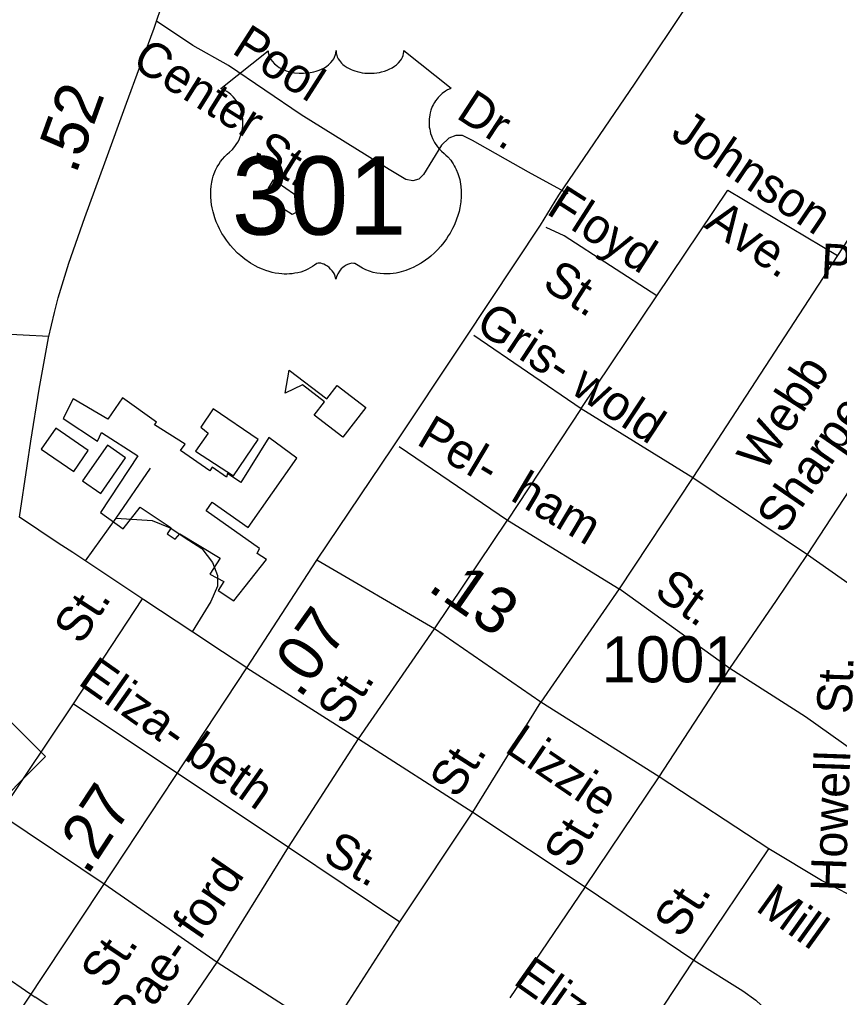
# Model space of a CAD drawing. Extents: x 2082433 to 2279600, y 546599 to 755198.
# Drawn here: x 2213052 to 2215277, y 651198 to 653851 of the extents above; entities that cross this region are included whole.
import ezdxf

# ---------------------------------------------------------------- set-up
doc = ezdxf.new("R2010")
doc.units = 0
for name, color, linetype in [('Exist Cultural Educational Facility Elementary CELL', 7, 'Continuous'), ('Exist Cultural Educational Facility High Footprint', 7, 'Continuous'), ('Exist Hydrographic Misc Water Feature', 7, 'Continuous'), ('Exist Road Non-System Type 51', 7, 'Continuous'), ('Exist Road Non-System Type 51 Label', 7, 'Continuous'), ('Exist Road Primary NC Attributed', 7, 'Continuous'), ('Exist Road Primary NC Service Mileage Hundredths English Label', 7, 'Continuous'), ('Exist Road Primary NC Shield CELL', 7, 'Continuous'), ('Exist Road Primary US Attributed', 7, 'Continuous'), ('Exist Road Primary US Label', 7, 'Continuous'), ('Exist Road Primary US Mileage Hundredths English Label', 7, 'Continuous'), ('Exist Road Primary US Shield CELL', 7, 'Continuous'), ('Exist Road Primary US Shield Number Label', 7, 'Continuous'), ('Exist Road Secondary Mileage Hundredths English Label', 7, 'Continuous'), ('Exist Road Secondary Type 51 Attributed', 7, 'Continuous'), ('Exist Road Secondary Type 51 Label', 7, 'Continuous'), ('Exist Road Secondary Type 51 Number Label', 7, 'Continuous')]:
    doc.layers.add(name, color=color, linetype=linetype)

msp = doc.modelspace()

# ---------------------------------------------------------------- linework, layer by layer
at = {"layer": 'Exist Cultural Educational Facility Elementary CELL'}
msp.add_lwpolyline([(2213929.7, 652717.9), (2213852.1, 652777.6), (2213880.2, 652814.1), (2213820.7, 652859.9), (2213772.8, 652837.3), (2213784.2, 652900), (2213886, 652821.7), (2213914.1, 652858.2), (2213991.7, 652798.5)], close=True, dxfattribs=at)
at = {"layer": 'Exist Cultural Educational Facility High Footprint'}
for points in [[(2213198.3, 652822.2), (2213170.4, 652768.9), (2213264.3, 652706.7), (2213274.5, 652730.8), (2213373.4, 652667.4), (2213271.9, 652513.8), (2213334.1, 652469.4), (2213379.8, 652527.8), (2213463.5, 652471.9), (2213453.4, 652455.4), (2213475, 652441.5), (2213487.6, 652455.4), (2213596.8, 652389.5), (2213568.9, 652346.3), (2213606.9, 652326), (2213591.7, 652301.9), (2213633.6, 652274), (2213722.4, 652385.6), (2213697, 652402.1), (2213703.4, 652416.1), (2213558.7, 652517.6), (2213575.2, 652541.7), (2213672.9, 652473.2), (2213804.9, 652661), (2213728.7, 652716.8), (2213652.6, 652595), (2213617.1, 652619.1), (2213614.5, 652609), (2213575.2, 652636.9), (2213568.9, 652626.8), (2213488.9, 652681.3), (2213501.6, 652699.1), (2213419.1, 652751.1), (2213424.2, 652758.7), (2213331.6, 652824.7), (2213292.2, 652766.3)], [(2213577.9, 652795.1), (2213544.6, 652745.1), (2213564.6, 652728.5), (2213530.2, 652679.6), (2213633.4, 652612.9), (2213700, 652711.8)], [(2213111.5, 652685.3), (2213199.7, 652624.6), (2213239.1, 652682), (2213150.9, 652742.6)], [(2213290.8, 652696.2), (2213223.7, 652599.4), (2213273, 652565.2), (2213340.2, 652662)]]:
    msp.add_lwpolyline(points, close=True, dxfattribs=at)
at = {"layer": 'Exist Hydrographic Misc Water Feature'}
msp.add_lwpolyline([(2213718.3, 653369.4), (2213727.7, 653393.5), (2213741.7, 653415.7), (2213754, 653407.8), (2213816.5, 653364.3), (2213812.4, 653332.1), (2213792.3, 653322.1), (2213718.3, 653369.4)], dxfattribs=at)
at = {"layer": 'Exist Road Non-System Type 51'}
for p, q in [((2214781.7, 653101.2), (2214974.7, 653388)), ((2214974.7, 653388), (2215272.3, 653210.6)), ((2214576.4, 652796.1), (2214781.7, 653101.2)), ((2212789.3, 653009.8), (2213131.9, 652991.5)), ((2214285.6, 652994.5), (2214576.4, 652796.1)), ((2214576.4, 652796.1), (2214376.6, 652492.3)), ((2214576.4, 652796.1), (2214879.5, 652608.5)), ((2214083, 652692.8), (2214376.6, 652492.3)), ((2215190.8, 652399.2), (2215382.4, 652694.1)), ((2213314.3, 652498.2), (2213407.5, 652633.7)), ((2214879.5, 652608.5), (2215190.8, 652399.2)), ((2213231.3, 652382.4), (2213314.3, 652498.2)), ((2214178.2, 652198), (2214376.6, 652492.3)), ((2214376.6, 652492.3), (2214679.7, 652306.1)), ((2214980.1, 652090), (2214679.7, 652306.1)), ((2213199.2, 651994.6), (2213386, 652278.9)), ((2213972, 651899.6), (2214178.2, 652198)), ((2213669.4, 652092.2), (2213972, 651899.6)), ((2214788.5, 651796.4), (2214980.1, 652090)), ((2212998.1, 651695.8), (2213199.2, 651994.6)), ((2213199.2, 651994.6), (2213491.3, 651800.2)), ((2214282.8, 651700.5), (2214467.1, 651999.1)), ((2213782.6, 651605.4), (2213972, 651899.6)), ((2213972, 651899.6), (2214282.8, 651700.5)), ((2213491.3, 651800.2), (2213782.6, 651605.4)), ((2214587.3, 651498), (2214788.5, 651796.4)), ((2212998.1, 651695.8), (2213293.1, 651498.5)), ((2214084.4, 651402.9), (2214282.8, 651700.5)), ((2214282.8, 651700.5), (2214587.3, 651498)), ((2213588.3, 651293.5), (2213782.6, 651605.4)), ((2213782.6, 651605.4), (2214084.4, 651402.9)), ((2214882.2, 651298.9), (2215086.1, 651601.3)), ((2213293.1, 651498.5), (2213588.3, 651293.5)), ((2214587.3, 651498), (2214382.8, 651196.8)), ((2214587.3, 651498), (2214882.2, 651298.9)), ((2212796, 651403.7), (2213094.8, 651198.7)), ((2213890, 651100.5), (2214084.4, 651402.9)), ((2213390.8, 651004.3), (2213588.3, 651293.5)), ((2213588.3, 651293.5), (2213890, 651100.5)), ((2214685.2, 651000.6), (2214882.2, 651298.9)), ((2213390.8, 651004.3), (2213094.8, 651198.7))]:
    msp.add_line(p, q, dxfattribs=at)
for points in [[(2214541.1, 653377.8), (2214433.7, 653436.9), (2214281.5, 653522.6), (2214254.3, 653536.2), (2214236.6, 653536.2), (2214217.6, 653529.4), (2214197.2, 653510.3), (2214148.3, 653430.1), (2214136, 653417.9), (2214119.7, 653413.8), (2214100.7, 653416.6), (2214055.8, 653443.7), (2213816.6, 653592.6), (2213619.5, 653726.5), (2213523, 653780.8), (2213424.2, 653846.2)], [(2214781.7, 653101.2), (2214530.2, 653264.3), (2214481.3, 653286.7)], [(2213314.3, 652498.2), (2213411.9, 652491.5), (2213460.8, 652471.5), (2213511.8, 652438.2), (2213547.4, 652416), (2213576.2, 652378.2), (2213589.5, 652342.7), (2213589.5, 652313.8), (2213571.8, 652271.6), (2213520.8, 652190)], [(2214980.1, 652090), (2215106.5, 652274.8), (2215190.8, 652399.2)], [(2215190.8, 652399.2), (2215406.9, 652247.6), (2215518.4, 652177.6), (2215571.4, 652143.6)], [(2215322.6, 651861.6), (2215185.3, 651959.5), (2214980.1, 652090)], [(2214882.2, 651298.9), (2215015.4, 651216), (2215050.8, 651190.2), (2215079.3, 651163), (2215091.6, 651142.6), (2215097, 651116.8), (2215101.1, 651085.5), (2215099.7, 651050.2), (2215095.6, 651028.4), (2215080.7, 650998.5), (2214958.4, 650808.9)]]:
    msp.add_lwpolyline(points, dxfattribs=at)
at = {"layer": 'Exist Road Primary NC Attributed'}
for points in [[(2213052.5, 652500.9), (2213073.5, 652640.4), (2213083.3, 652707.1), (2213106.1, 652848.3), (2213130.9, 652987.2), (2213147.2, 653056.1), (2213157, 653095.9), (2213186.2, 653189.9), (2213229.7, 653314.2), (2213284, 653462.5), (2213342.4, 653623.9), (2213378.4, 653720.3), (2213417.8, 653827.7), (2213442.6, 653899.5)], [(2213669.4, 652092.2), (2213603, 652135.4), (2213522.8, 652188.7), (2213389.4, 652276.7), (2213245.7, 652372.7), (2213196.8, 652405.4), (2213157.5, 652430.3), (2213052.5, 652500.9)]]:
    msp.add_lwpolyline(points, dxfattribs=at)
at = {"layer": 'Exist Road Primary NC Shield CELL'}
msp.add_lwpolyline([(2212457.3, 651851.2), (2212790.3, 652184.2), (2213123.3, 651851.2), (2212790.3, 651518.2)], close=True, dxfattribs=at)
at = {"layer": 'Exist Road Primary US Attributed'}
msp.add_line((2213669.4, 652092.2), (2213859.5, 652384.4), dxfattribs=at)
for points in [[(2213859.5, 652384.4), (2214064.4, 652688.9), (2214259.2, 652980.8), (2214466, 653293), (2214516.1, 653374.2), (2214723, 653678.7), (2214879.7, 653912.2), (2215073.2, 654205.4), (2215216.6, 654410.8), (2215355.6, 654635.5), (2215583.6, 654974.2), (2215965.9, 655564.4), (2216077.6, 655728.1), (2216172.8, 655874.1), (2216262.2, 656002.4), (2216288.4, 656047), (2216323.6, 656093.2), (2216344.4, 656114.9)], [(2212874.1, 650891.4), (2213072.7, 651190.3), (2213271.9, 651491), (2213473, 651794.3), (2213669.4, 652092.2)]]:
    msp.add_lwpolyline(points, dxfattribs=at)
at = {"layer": 'Exist Road Primary US Shield CELL'}
msp.add_lwpolyline([(2213727.2, 653766.5), (2213727.5, 653761.2), (2213728.8, 653754.9), (2213729.8, 653751.6), (2213732.8, 653745.4), (2213737.6, 653738), (2213744.4, 653730.8), (2213752.1, 653724.5), (2213757.3, 653721.1), (2213766, 653716.4), (2213776, 653712.2), (2213787.1, 653709), (2213798.4, 653706.8), (2213810.8, 653705.4), (2213823, 653705.2), (2213836.2, 653706.1), (2213850.8, 653709), (2213857.6, 653710.7), (2213865.1, 653713.3), (2213872.1, 653716.2), (2213879.7, 653720.3), (2213885.9, 653724.2), (2213890.7, 653727.7), (2213897.5, 653734.3), (2213903, 653741), (2213905.2, 653744.8), (2213907.2, 653748.5), (2213909.9, 653756.2), (2213910.7, 653759.6), (2213911.2, 653766.8), (2213911.7, 653760.8), (2213912.3, 653757.1), (2213913.3, 653753.4), (2213914.8, 653749.5), (2213917.5, 653744.1), (2213920.6, 653739.5), (2213926.3, 653732.7), (2213929.9, 653729.4), (2213933.1, 653726.7), (2213941.9, 653720.7), (2213952.1, 653715.6), (2213957.1, 653713.4), (2213962.2, 653711.5), (2213968.8, 653709.6), (2213975.5, 653708), (2213982.2, 653706.8), (2213989.1, 653705.8), (2213996, 653705.3), (2214001.7, 653705.2), (2214008.7, 653705.2), (2214015.2, 653705.6), (2214021.8, 653706.4), (2214029.1, 653707.6), (2214034.9, 653708.9), (2214042.7, 653710.9), (2214049.7, 653713.4), (2214055.8, 653716.1), (2214063.8, 653720.3), (2214070.2, 653724.3), (2214075, 653728.1), (2214080.6, 653733.3), (2214085.9, 653739.4), (2214089, 653743.9), (2214091.2, 653748.5), (2214093.3, 653753.4), (2214094.5, 653758.6), (2214095.1, 653763.1), (2214095.2, 653766.9), (2214223.8, 653664.4), (2214220.8, 653663.3), (2214213.8, 653659.9), (2214208.3, 653656.6), (2214199.4, 653650.4), (2214195.6, 653646.9), (2214191.8, 653643.4), (2214188.3, 653639.6), (2214185.3, 653636), (2214181.5, 653630.8), (2214178.2, 653625.7), (2214174.9, 653620), (2214172.5, 653615), (2214168.6, 653604.7), (2214166.7, 653598.2), (2214165.5, 653592.6), (2214164, 653581.1), (2214163.6, 653575.7), (2214163.6, 653570.3), (2214163.9, 653564.6), (2214164.4, 653559.1), (2214165.4, 653553.4), (2214166.3, 653548.4), (2214167.9, 653542.2), (2214170.2, 653535.1), (2214173, 653528.2), (2214178.9, 653517), (2214186.4, 653505.6), (2214191.8, 653499.2), (2214197.1, 653493.8), (2214205.1, 653487.1), (2214209.4, 653483.3), (2214214.3, 653478.3), (2214222.4, 653469), (2214225.6, 653464.6), (2214228.9, 653459.6), (2214232, 653454.5), (2214235, 653449.1), (2214237.4, 653444.3), (2214242, 653433.3), (2214245.3, 653422.6), (2214246.8, 653416.9), (2214249.2, 653404.3), (2214250.1, 653398.1), (2214251.1, 653385.8), (2214251.1, 653370.9), (2214250, 653356.8), (2214247.3, 653340.3), (2214245.1, 653330.4), (2214241.7, 653318.9), (2214238.5, 653309), (2214232.6, 653294.3), (2214227.4, 653283.7), (2214220.6, 653271.2), (2214216, 653263.7), (2214210.6, 653255.6), (2214203.8, 653246.3), (2214195.9, 653236.5), (2214186.4, 653226.1), (2214178.8, 653218.4), (2214168.7, 653209.4), (2214162.7, 653204.4), (2214154, 653197.9), (2214142.2, 653190), (2214130.5, 653183.2), (2214120.5, 653178.1), (2214111.7, 653174.3), (2214100.3, 653170), (2214081.3, 653164.7), (2214074.4, 653163.3), (2214066.2, 653162.1), (2214058.6, 653161.3), (2214051.1, 653160.9), (2214041.1, 653160.9), (2214031.1, 653161.6), (2214021.7, 653163), (2214011.9, 653165), (2214001.7, 653168.1), (2213992.4, 653171.7), (2213982.9, 653176.4), (2213967, 653186.4), (2213962.4, 653188.8), (2213959.9, 653189.5), (2213953.7, 653189.8), (2213947.9, 653188.6), (2213942, 653186.2), (2213938.4, 653184.3), (2213933.7, 653181.2), (2213930, 653178.3), (2213925.6, 653174.2), (2213922.6, 653170.7), (2213920.3, 653167.9), (2213915.8, 653160.9), (2213914.2, 653157.5), (2213912.5, 653153.2), (2213911.1, 653146.8), (2213909, 653154.9), (2213906.7, 653160.2), (2213904, 653164.7), (2213901.1, 653168.8), (2213896.6, 653173.9), (2213892.6, 653177.8), (2213887.7, 653181.8), (2213882.6, 653184.9), (2213878.4, 653187), (2213874.6, 653188.4), (2213870, 653189.6), (2213866.2, 653189.9), (2213863.1, 653189.8), (2213858.8, 653188.8), (2213853, 653184.6), (2213847.5, 653180.8), (2213841.5, 653177.1), (2213834.4, 653173.3), (2213829.1, 653170.9), (2213822.9, 653168.5), (2213815.6, 653166), (2213807.7, 653164), (2213799.6, 653162.4), (2213792.4, 653161.2), (2213784.8, 653160.6), (2213777.8, 653160.3), (2213770.6, 653160.4), (2213763.9, 653160.9), (2213756.1, 653161.6), (2213746.3, 653163.1), (2213738.3, 653164.9), (2213729.8, 653167.2), (2213721, 653169.9), (2213711.7, 653173.5), (2213700, 653178.6), (2213691.9, 653182.7), (2213679, 653190.1), (2213664, 653200.5), (2213652.7, 653209.7), (2213644.3, 653217.2), (2213632.1, 653229.7), (2213624.9, 653237.8), (2213613.7, 653252.4), (2213606.4, 653263), (2213601.8, 653270.7), (2213594.9, 653283.2), (2213591.2, 653291), (2213586.3, 653302.4), (2213582.5, 653312.8), (2213579.3, 653322.7), (2213577.6, 653329), (2213575.1, 653340), (2213573.7, 653347.9), (2213572.2, 653358.6), (2213571.4, 653369.9), (2213571.3, 653380.3), (2213571.5, 653389), (2213572.5, 653399.1), (2213574.2, 653409.8), (2213576.3, 653419), (2213578.1, 653425.6), (2213580.9, 653433.7), (2213584.5, 653442.5), (2213588.7, 653451.1), (2213592.8, 653458.1), (2213597.9, 653465.7), (2213602.9, 653472.2), (2213609.5, 653479.3), (2213616.3, 653485.9), (2213622.6, 653490.9), (2213630, 653498.2), (2213633.9, 653502.6), (2213638.6, 653508.8), (2213642.3, 653514.5), (2213645.3, 653519.6), (2213649.2, 653527.1), (2213651.5, 653532.7), (2213654.5, 653541.4), (2213656, 653547.5), (2213657.5, 653555.3), (2213658.5, 653562.7), (2213658.8, 653571.9), (2213658.6, 653579.5), (2213657.6, 653588.4), (2213656, 653596.9), (2213653.9, 653604.3), (2213650.8, 653612.8), (2213647.8, 653619.1), (2213642.9, 653627.5), (2213637.4, 653635.3), (2213631.8, 653641.7), (2213626.1, 653647.4), (2213620.6, 653651.7), (2213615.4, 653655.4), (2213608.9, 653659.3), (2213602.6, 653662.4), (2213598.6, 653664)], close=True, dxfattribs=at)
at = {"layer": 'Exist Road Secondary Type 51 Attributed'}
for points in [[(2219104, 657787.8), (2219074.1, 657721.2), (2218969.4, 657605), (2218720.7, 657346), (2218310.2, 656922.6), (2218128, 656735.1), (2217740.7, 656335.5), (2217345.1, 655916.8), (2217323.4, 655893.7), (2217040.7, 655588.6), (2216801.5, 655346), (2216643.8, 655183.5), (2216520.1, 655049), (2216448.1, 654970.1), (2216361.1, 654845.8), (2216264.6, 654715.3), (2216150.4, 654537.9), (2216062, 654416.2), (2215500.7, 653560.6), (2215272.3, 653210.6), (2214879.5, 652608.5), (2214679.7, 652306.1), (2214467.1, 651999.1)], [(2214467.1, 651999.1), (2214178.2, 652198), (2213859.5, 652384.4)], [(2215306.3, 651475.6), (2215228.8, 651515), (2215086.1, 651601.3), (2214788.5, 651796.4), (2214467.1, 651999.1)]]:
    msp.add_lwpolyline(points, dxfattribs=at)

# ---------------------------------------------------------------- texts
at = {"layer": 'Exist Road Non-System Type 51 Label'}
for s, rotation, p in [('Pool', 327.3082, (2213625.1, 653761.9)), ('Center', 327.9732, (2213353.2, 653724.8)), ('Dr.', 326.802, (2214234, 653586)), ('Johnson', 325.8784, (2214815.8, 653532.8)), ('St.', 327.9732, (2213680.1, 653474.1)), ('Floyd', 327.3983, (2214478.7, 653325.9)), ('Ave.', 325.8784, (2214907.8, 653288.3)), ('Pecan', 357.006, (2215224.8, 653148.9)), ('St.', 327.3983, (2214467, 653124.6)), ('Gris- wold', 326.6294, (2214285.1, 653010.7)), ('Sharpe', 55.4667, (2215125, 652450.9)), ('Pel-  ham', 329.2639, (2214126.2, 652700.3)), ('St.', 324.6173, (2214770.6, 652289.9)), ('St.', 57.0944, (2213219.4, 652151.4)), ('Eliza- beth', 324.7857, (2213207.9, 652049.2)), ('St.', 87.9848, (2215310.5, 651965.7)), ('St.', 57.065, (2213934.4, 651932.1)), ('St.', 57.4206, (2214239.5, 651734.3)), ('Howell', 87.9849, (2215293.6, 651484)), ('St.', 59.3308, (2214551.6, 651542.3)), ('St.', 330.3892, (2213871, 651571.5)), ('Rae- ford', 55.4327, (2213364.7, 651093.9)), ('St.', 57.0647, (2214847.9, 651354.8)), ('Eliza- beth', 324.7857, (2214388.9, 651236.5))]:
    msp.add_text(s, height=95, rotation=rotation, dxfattribs=at).set_placement(p)
at = {"layer": 'Exist Road Primary NC Service Mileage Hundredths English Label'}
msp.add_text('.52', height=125, rotation=70.0962, dxfattribs=at).set_placement((2213205.3, 653428.7))
at = {"layer": 'Exist Road Primary US Label'}
msp.add_text('St.', height=95, rotation=56.1169, dxfattribs=at).set_placement((2213291, 651216.6))
at = {"layer": 'Exist Road Primary US Mileage Hundredths English Label'}
for s, rotation, p in [('.07', 54.5238, (2213813.7, 652006)), ('.27', 56.6894, (2213236.4, 651526.1))]:
    msp.add_text(s, height=125, rotation=rotation, dxfattribs=at).set_placement(p)
at = {"layer": 'Exist Road Primary US Shield Number Label'}
msp.add_text('301', height=212.5, dxfattribs=at).set_placement((2213628.4, 653267.2))
at = {"layer": 'Exist Road Secondary Mileage Hundredths English Label'}
msp.add_text('.13', height=125, rotation=325.31, dxfattribs=at).set_placement((2214156.8, 652304.4))
at = {"layer": 'Exist Road Secondary Type 51 Label'}
for s, rotation, p in [('Webb', 57.1621, (2215073.9, 652620.3)), ('Lizzie', 325.8245, (2214365.3, 651866.5)), ('Mill', 324.2992, (2215046.5, 651435.5))]:
    msp.add_text(s, height=95, rotation=rotation, dxfattribs=at).set_placement(p)
at = {"layer": 'Exist Road Secondary Type 51 Number Label'}
msp.add_text('1001', height=125, dxfattribs=at).set_placement((2214631.7, 652052.8))

doc.saveas('drawing.dxf')
